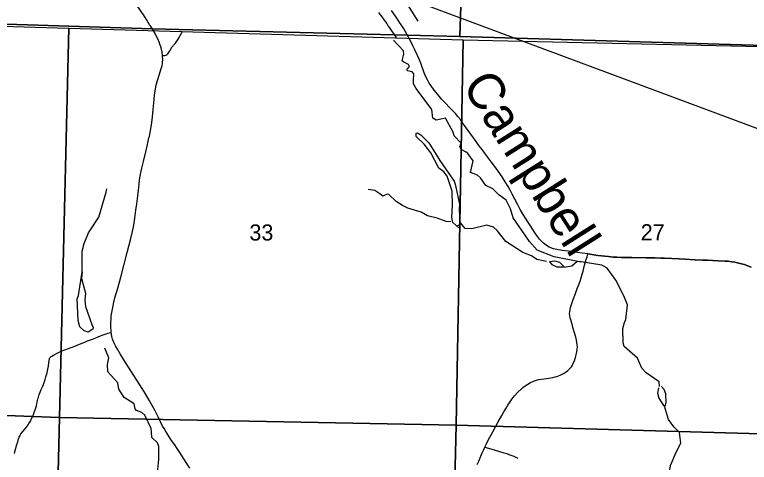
# Model space of a CAD drawing. Extents: x 0 to 34, y 0 to 22.
# Drawn here: x 5.063 to 6.972, y 15.471 to 16.635 of the extents above; entities that cross this region are included whole.
import ezdxf

# ---------------------------------------------------------------- set-up
doc = ezdxf.new("R2010")
doc.units = 0
for name, color, linetype in [('GM_X_Corporation', 7, 'Continuous'), ('GM_X_County', 7, 'Continuous'), ('GM_X_County_Road', 7, 'Continuous'), ('GM_X_Minor_River', 7, 'Continuous'), ('GM_X_Minor_River_Text', 7, 'Continuous'), ('GM_X_Rail_Line', 7, 'Continuous'), ('GM_X_Section_Text', 7, 'Continuous'), ('GM_X_State_Route', 7, 'Continuous'), ('GM_X_Township_Road', 7, 'Continuous'), ('SH_Text', 7, 'Continuous')]:
    doc.layers.add(name, color=color, linetype=linetype)

msp = doc.modelspace()

# ---------------------------------------------------------------- linework, layer by layer
at = {"layer": 'GM_X_Corporation'}
for points in [[(9.4, 16.4853), (9.4, 20.4), (2.6, 20.4), (2.6, 16.6918), (3.1555, 16.6686), (3.1684, 16.6682), (4.0515, 16.6368), (4.1011, 16.6362), (4.1867, 16.6352), (4.5473, 16.6256), (4.6351, 16.6229), (5.4202, 16.5982), (6.0834, 16.5816), (6.2194, 16.578), (8.0963, 16.5226), (9.09, 16.4927)], [(6.2895, 20.4), (2.6, 20.4), (2.6, 16.6918), (3.1555, 16.6686), (3.1684, 16.6682), (4.0515, 16.6368), (4.1011, 16.6362), (4.1867, 16.6352), (4.5473, 16.6256), (4.6351, 16.6229), (5.4202, 16.5982), (6.0834, 16.5816), (6.2194, 16.578), (6.2729, 18.2077), (6.2744, 18.4654), (6.2786, 18.5898), (6.292, 18.5898), (6.2926, 19.1539), (6.2942, 19.6131), (6.2595, 19.6124)], [(9.4, 16.4853), (9.4, 20.4), (6.2895, 20.4), (6.2595, 19.6124), (6.2942, 19.6131), (6.2926, 19.1539), (6.292, 18.5898), (6.2786, 18.5898), (6.2744, 18.4654), (6.2729, 18.2077), (6.2194, 16.578), (8.0963, 16.5226), (9.09, 16.4927)], [(2.6, 16.6918), (2.6, 13.6), (9.4, 13.6), (9.4, 16.4853), (9.09, 16.4927), (8.0963, 16.5226), (6.2194, 16.578), (6.0834, 16.5816), (5.4202, 16.5982), (4.6351, 16.6229), (4.5473, 16.6256), (4.1867, 16.6352), (4.1011, 16.6362), (4.0515, 16.6368), (3.1684, 16.6682), (3.1555, 16.6686)], [(5.2032, 16.5997), (5.1793, 15.5873), (4.1616, 15.6255), (4.1862, 16.6297)], [(6.2277, 16.5693), (6.2098, 15.5669), (5.1793, 15.5873), (5.2032, 16.5997)], [(7.2336, 16.5466), (7.2151, 15.5388), (6.2098, 15.5669), (6.2277, 16.5693)], [(5.1793, 15.5873), (5.155, 14.5827), (4.1372, 14.6117), (4.1616, 15.6255)], [(5.1793, 15.5873), (6.2098, 15.5669), (6.1855, 14.5629), (5.155, 14.5827)], [(6.2098, 15.5669), (7.2151, 15.5388), (7.1913, 14.5276), (6.1855, 14.5629)]]:
    msp.add_lwpolyline(points, close=True, dxfattribs=at)
msp.add_lwpolyline([(4.5781, 13.6), (9.4, 13.6), (9.4, 16.4853), (9.09, 16.4927), (8.0963, 16.5226), (6.2194, 16.578), (6.0834, 16.5816), (5.4202, 16.5982), (4.6351, 16.6229)], dxfattribs=at)
at = {"layer": 'GM_X_County'}
msp.add_lwpolyline([(9.4, 16.4853), (9.09, 16.4927), (8.0963, 16.5226), (6.2194, 16.578), (6.0834, 16.5816), (5.4202, 16.5982), (4.6351, 16.6229), (4.5473, 16.6256), (4.1867, 16.6352), (4.1011, 16.6362), (4.0515, 16.6368), (3.1684, 16.6682), (3.1555, 16.6686), (2.6, 16.6918)], dxfattribs=at)
at = {"layer": 'GM_X_County_Road'}
for points in [[(5.5176, 15.4555), (5.5024, 15.4796), (5.4916, 15.496), (5.481, 15.512), (5.4786, 15.5156), (5.4703, 15.5275), (5.4638, 15.5371), (5.4586, 15.5451), (5.4542, 15.5523), (5.4506, 15.5583), (5.447, 15.5644), (5.4416, 15.5759), (5.4364, 15.5875), (5.4276, 15.6048), (5.42, 15.6187), (5.4124, 15.6322), (5.4028, 15.6483), (5.3939, 15.6624), (5.38, 15.6844), (5.3648, 15.7085), (5.3465, 15.7372), (5.3369, 15.7524), (5.3295, 15.7649), (5.3246, 15.7735), (5.3221, 15.7785), (5.3194, 15.7847), (5.3169, 15.7912), (5.3151, 15.7976), (5.3138, 15.8041), (5.3135, 15.8079), (5.313, 15.813), (5.3127, 15.8219), (5.3128, 15.8342), (5.3131, 15.8439), (5.3136, 15.8517), (5.3147, 15.8601), (5.3163, 15.8687), (5.3181, 15.8775), (5.3203, 15.8871), (5.3232, 15.8979), (5.3306, 15.9234), (5.3382, 15.9519), (5.3467, 15.9855), (5.3546, 16.0159), (5.3634, 16.0492), (5.3685, 16.0706), (5.3719, 16.0876), (5.3747, 16.1057), (5.3775, 16.1266), (5.3798, 16.1427), (5.3827, 16.1638), (5.3845, 16.1786), (5.3851, 16.1851), (5.386, 16.1936), (5.3872, 16.2049), (5.3885, 16.2146), (5.3903, 16.2244), (5.3927, 16.2354), (5.3969, 16.2525), (5.4031, 16.2777), (5.4076, 16.2966), (5.4115, 16.314), (5.4117, 16.3147), (5.4152, 16.3325), (5.4191, 16.3542), (5.4209, 16.3687), (5.4227, 16.3876), (5.4251, 16.4136), (5.4263, 16.4256), (5.4279, 16.4365), (5.4304, 16.4514), (5.4336, 16.4637), (5.4387, 16.4802), (5.4433, 16.4948), (5.4454, 16.5017), (5.4467, 16.5084), (5.447, 16.5116), (5.4474, 16.516), (5.447, 16.5281), (5.4469, 16.5297), (5.4457, 16.5368), (5.4456, 16.5374), (5.4431, 16.5481), (5.4392, 16.5601), (5.4386, 16.5617), (5.4343, 16.5719), (5.4296, 16.5816), (5.4265, 16.5875), (5.4226, 16.594), (5.4168, 16.6033)], [(6.2648, 15.4651), (6.2686, 15.4732), (6.2727, 15.4819), (6.2779, 15.495), (6.2815, 15.5035), (6.2848, 15.5102), (6.289, 15.519), (6.2935, 15.5285), (6.3054, 15.5496), (6.3195, 15.576), (6.3286, 15.5927), (6.3338, 15.6017), (6.3395, 15.6114), (6.3444, 15.6194), (6.3483, 15.6254), (6.3516, 15.6303), (6.3549, 15.6352), (6.3588, 15.64), (6.3619, 15.6438), (6.37, 15.6532), (6.3785, 15.661), (6.3834, 15.6652), (6.3889, 15.6696), (6.3963, 15.6742), (6.4027, 15.6777), (6.4107, 15.6812), (6.4162, 15.6832), (6.4213, 15.6847), (6.4251, 15.6856), (6.439, 15.688), (6.4556, 15.6902), (6.4609, 15.6911), (6.4676, 15.6927), (6.4718, 15.694), (6.4761, 15.6954), (6.4798, 15.6968), (6.4833, 15.6985), (6.4889, 15.7012), (6.493, 15.7037), (6.4965, 15.7063), (6.4999, 15.709), (6.504, 15.7129), (6.5072, 15.7161), (6.5095, 15.719), (6.5122, 15.7236), (6.5144, 15.7281), (6.5174, 15.7348), (6.52, 15.7427), (6.5219, 15.7502), (6.5238, 15.7577), (6.5248, 15.7639), (6.525, 15.7709), (6.5247, 15.7763), (6.5237, 15.7825), (6.5224, 15.7886), (6.5208, 15.7958), (6.5176, 15.8074), (6.5134, 15.8213), (6.511, 15.8301), (6.5064, 15.8467), (6.5054, 15.8518), (6.5048, 15.8581), (6.505, 15.8617), (6.5063, 15.8683), (6.5074, 15.8732), (6.514, 15.8937), (6.5197, 15.9097), (6.5248, 15.9224), (6.5276, 15.93), (6.5319, 15.9418), (6.5347, 15.95), (6.5375, 15.9594), (6.5396, 15.9673), (6.5438, 15.9834), (6.5453, 15.989), (6.5468, 15.9941), (6.5482, 15.9986), (6.5488, 16.0006), (6.5501, 16.0051), (6.5517, 16.0123)], [(6.5517, 16.0123), (6.5782, 16.0086), (6.6056, 16.0054), (6.618, 16.0044), (6.6273, 16.0037), (6.6387, 16.0032), (6.6667, 16.003), (6.7045, 16.0027), (6.7164, 16.0023), (6.7263, 16.0021), (6.7416, 16.0018), (6.7511, 16.0014), (6.7893, 15.9994), (6.804, 15.9987), (6.8314, 15.9974), (6.8511, 15.9966), (6.8632, 15.996), (6.8908, 15.9948), (6.909, 15.994), (6.9171, 15.9933), (6.9268, 15.9919), (6.9338, 15.9908), (6.9415, 15.9892), (6.9516, 15.9868), (6.9589, 15.9847), (6.97, 15.9807), (6.9769, 15.9781)]]:
    msp.add_lwpolyline(points, dxfattribs=at)
at = {"layer": 'GM_X_Minor_River'}
for points in [[(6.0081, 16.6406), (6.0133, 16.6332), (6.0169, 16.6291), (6.0225, 16.6202), (6.0297, 16.6114), (6.033, 16.6047), (6.0373, 16.5995), (6.0398, 16.595), (6.0537, 16.5756)], [(6.7384, 15.6679), (6.7374, 15.68), (6.7034, 15.7036), (6.6929, 15.7155), (6.6809, 15.7413), (6.6464, 15.772), (6.6436, 15.7811), (6.6427, 15.8186), (6.6473, 15.8338), (6.6513, 15.8423), (6.655, 15.8799), (6.6461, 15.9039), (6.625, 15.944), (6.6027, 15.9754), (6.5884, 15.983), (6.5351, 15.9921), (6.5305, 15.992), (6.465, 16.0049), (6.4205, 16.0218), (6.4003, 16.0448), (6.3579, 16.106), (6.3513, 16.1297), (6.3401, 16.1519), (6.3204, 16.1658), (6.3049, 16.1814), (6.2869, 16.1901), (6.2731, 16.2103), (6.265, 16.2173), (6.2474, 16.2241), (6.2543, 16.2549), (6.2402, 16.2736), (6.2359, 16.2773), (6.2232, 16.2838), (6.2196, 16.2917), (6.2229, 16.3001), (6.2046, 16.3198), (6.2025, 16.3288), (6.1819, 16.3659), (6.1581, 16.3604), (6.1496, 16.3652), (6.1464, 16.3878), (6.1057, 16.4422), (6.099, 16.4546), (6.0992, 16.4637), (6.0999, 16.4811), (6.0952, 16.4856), (6.0834, 16.4887), (6.0822, 16.4932), (6.0888, 16.5002), (6.0861, 16.5047), (6.0738, 16.5112), (6.0699, 16.5149), (6.0741, 16.5317), (6.0731, 16.5404), (6.0467, 16.5684)], [(6.2165, 16.0805), (6.2014, 16.0938), (6.1988, 16.1071), (6.2, 16.1397), (6.1995, 16.176), (6.1861, 16.2144), (6.1782, 16.226), (6.1647, 16.2355), (6.1437, 16.2756), (6.1269, 16.2976), (6.1059, 16.3176), (6.1057, 16.3263), (6.1095, 16.3271), (6.118, 16.3224), (6.1389, 16.3009), (6.1649, 16.2598), (6.1677, 16.2557), (6.2046, 16.2019), (6.2075, 16.1936), (6.2185, 16.142), (6.2177, 16.1291), (6.2197, 16.0912), (6.2179, 16.0874), (6.2103, 16.0846)], [(5.2379, 15.9659), (5.2382, 16.0198), (5.2427, 16.0396), (5.2542, 16.0671), (5.2813, 16.1079), (5.3003, 16.1731), (5.3024, 16.1815)], [(6.196, 16.096), (6.1835, 16.0965), (6.1609, 16.1058), (6.1357, 16.1117), (6.1192, 16.1208), (6.0844, 16.1314), (6.0705, 16.1387), (6.054, 16.1489), (6.0346, 16.1667), (6.0304, 16.1681), (6.0191, 16.163), (6.0118, 16.1689), (5.9987, 16.1777), (5.9808, 16.1803)], [(6.4451, 15.9931), (6.4196, 15.9982), (6.4057, 16.0074), (6.3835, 16.016), (6.3392, 16.045), (6.3161, 16.0733), (6.3068, 16.0822), (6.29, 16.0871), (6.2507, 16.0779), (6.2333, 16.0783), (6.2211, 16.0931)], [(6.4906, 15.9793), (6.4797, 15.9901), (6.466, 15.994), (6.4524, 15.9918), (6.4586, 15.9847), (6.4713, 15.9785), (6.4883, 15.9785)], [(6.5247, 15.9931), (6.5103, 15.9809), (6.4895, 15.9774)], [(5.2379, 15.9659), (5.2364, 15.9484), (5.2464, 15.9104), (5.2449, 15.8925), (5.2464, 15.8755), (5.2634, 15.8292), (5.2663, 15.821), (5.266, 15.8172), (5.2533, 15.8089), (5.2429, 15.8121), (5.2317, 15.8229), (5.2271, 15.8391), (5.2251, 15.8959), (5.2283, 15.9047), (5.2379, 15.9659)], [(5.4317, 15.4258), (5.437, 15.4779), (5.4373, 15.512), (5.4333, 15.5214), (5.4193, 15.5351), (5.4182, 15.5499), (5.4173, 15.5586), (5.4009, 15.5931), (5.3928, 15.6001), (5.379, 15.6051), (5.3759, 15.6096), (5.3733, 15.6224), (5.3471, 15.6393), (5.3333, 15.6606), (5.3303, 15.6772), (5.3046, 15.7058), (5.3041, 15.7248), (5.3072, 15.7426), (5.2967, 15.7671)], [(6.7354, 15.6641), (6.7331, 15.65), (6.7364, 15.6372), (6.749, 15.6181), (6.7532, 15.6175), (6.756, 15.6262), (6.7552, 15.6486), (6.7507, 15.6602), (6.7433, 15.6677)], [(6.7621, 15.4281), (6.7666, 15.462), (6.7814, 15.4968), (6.7934, 15.5206), (6.7905, 15.5482), (6.7757, 15.5626), (6.7616, 15.582), (6.7513, 15.6163)]]:
    msp.add_lwpolyline(points, dxfattribs=at)
at = {"layer": 'GM_X_Rail_Line'}
msp.add_lwpolyline([(6.0626, 16.6938), (6.1104, 16.6174)], dxfattribs=at)
at = {"layer": 'GM_X_State_Route'}
for points in [[(6.0816, 16.5843), (6.0728, 16.5992), (6.0637, 16.6133), (6.0592, 16.6202), (6.0522, 16.6306), (6.0422, 16.6458)], [(6.5517, 16.0123), (6.5374, 16.0142), (6.5182, 16.0168), (6.5021, 16.0192), (6.4853, 16.0215), (6.4714, 16.0237), (6.4628, 16.0259), (6.4563, 16.0281), (6.4527, 16.0297), (6.4516, 16.0303), (6.447, 16.0328), (6.444, 16.0348), (6.4402, 16.0376), (6.4368, 16.0404), (6.4318, 16.0453), (6.4267, 16.0512), (6.4213, 16.058), (6.4154, 16.0662), (6.4028, 16.0851), (6.3961, 16.0956), (6.3844, 16.1149), (6.3765, 16.128), (6.37, 16.1401), (6.3622, 16.1551), (6.3558, 16.1681), (6.3498, 16.18), (6.3451, 16.1882), (6.3376, 16.2003), (6.3348, 16.2046), (6.3293, 16.2128), (6.3187, 16.2279), (6.3104, 16.2398), (6.3019, 16.2513), (6.2864, 16.2718), (6.2772, 16.2837), (6.269, 16.2948), (6.2616, 16.3047), (6.2547, 16.3141), (6.2478, 16.3235), (6.2358, 16.3407), (6.2268, 16.3534), (6.221, 16.3617), (6.2144, 16.3699), (6.2078, 16.3776), (6.1955, 16.3905), (6.1796, 16.4067), (6.172, 16.4152), (6.162, 16.4273), (6.1531, 16.4387), (6.1451, 16.4495), (6.1401, 16.4567), (6.135, 16.4648), (6.1322, 16.4708), (6.1294, 16.4777), (6.1271, 16.4832), (6.1241, 16.4909), (6.1206, 16.5011), (6.1179, 16.5083), (6.1137, 16.5193), (6.1096, 16.5288), (6.1034, 16.5417), (6.0977, 16.5539), (6.0921, 16.5652), (6.0816, 16.5843)], [(6.9769, 15.9781), (6.97, 15.9807), (6.9589, 15.9847), (6.9516, 15.9868), (6.9415, 15.9892), (6.9338, 15.9908), (6.9268, 15.9919), (6.9171, 15.9933), (6.909, 15.994), (6.8908, 15.9948), (6.8632, 15.996), (6.8511, 15.9966), (6.8314, 15.9974), (6.804, 15.9987), (6.7893, 15.9994), (6.7511, 16.0014), (6.7416, 16.0018), (6.7263, 16.0021), (6.7164, 16.0023), (6.7045, 16.0027), (6.6667, 16.003), (6.6387, 16.0032), (6.6273, 16.0037), (6.618, 16.0044), (6.6056, 16.0054), (6.5782, 16.0086), (6.5517, 16.0123)]]:
    msp.add_lwpolyline(points, dxfattribs=at)
at = {"layer": 'GM_X_Township_Road'}
for points in [[(5.4168, 16.6033), (5.415, 16.6061), (5.4133, 16.6086), (5.4097, 16.6144), (5.4051, 16.6218), (5.4007, 16.6287), (5.3781, 16.6617)], [(5.447, 16.5281), (5.4526, 16.5286), (5.4562, 16.5294), (5.4574, 16.53), (5.4588, 16.531), (5.4607, 16.5326), (5.4627, 16.5355), (5.4644, 16.5382), (5.4663, 16.5416), (5.4683, 16.5453), (5.4692, 16.5469), (5.4704, 16.5489), (5.4721, 16.5511), (5.4741, 16.5534), (5.4757, 16.5552), (5.4786, 16.5584), (5.4804, 16.5604), (5.4824, 16.563), (5.4843, 16.5657), (5.4874, 16.5708), (5.4968, 16.5882), (5.4988, 16.592)], [(5.0703, 15.5239), (5.0725, 15.5313), (5.0743, 15.5362), (5.0756, 15.539), (5.077, 15.5415), (5.0789, 15.5444), (5.0834, 15.5503), (5.0897, 15.558), (5.0972, 15.5683), (5.0994, 15.5715), (5.1032, 15.5778), (5.1066, 15.5842), (5.1095, 15.5909), (5.1121, 15.5977), (5.1139, 15.6024), (5.1165, 15.6099), (5.1189, 15.6175), (5.121, 15.6275), (5.1236, 15.6382), (5.1242, 15.6404), (5.1262, 15.6466), (5.1285, 15.6532), (5.1313, 15.6596), (5.1346, 15.6668), (5.1371, 15.6729), (5.1399, 15.6808), (5.1419, 15.6863), (5.1438, 15.6928), (5.1466, 15.7036), (5.1487, 15.7124), (5.15, 15.7209), (5.1513, 15.73), (5.1527, 15.7385), (5.1534, 15.7411), (5.1541, 15.7424), (5.1554, 15.744), (5.1563, 15.7449), (5.1574, 15.7457), (5.1594, 15.747), (5.1631, 15.749), (5.1731, 15.7544), (5.18, 15.7578), (5.185, 15.7601), (5.1931, 15.7631), (5.2025, 15.7667), (5.2184, 15.7728), (5.2313, 15.7778), (5.245, 15.7833), (5.252, 15.7861), (5.2646, 15.791), (5.2774, 15.7962), (5.2873, 15.8), (5.2952, 15.8032), (5.3006, 15.8051), (5.3042, 15.8061), (5.3079, 15.807), (5.3135, 15.8079)], [(5.0616, 15.4939), (5.0639, 15.5012), (5.0685, 15.5166), (5.0703, 15.5239)], [(6.2848, 15.5102), (6.2999, 15.5055), (6.3112, 15.5021), (6.3198, 15.4995), (6.334, 15.4953), (6.3416, 15.4931), (6.3471, 15.4912), (6.3542, 15.4885), (6.3598, 15.4863), (6.3706, 15.4816)]]:
    msp.add_lwpolyline(points, dxfattribs=at)
at = {"layer": 'SH_Text'}
msp.add_line((7.2376, 16.2463), (6.0153, 16.703), dxfattribs=at)

# ---------------------------------------------------------------- texts
at = {"layer": 'GM_X_Minor_River_Text'}
msp.add_text('Campbell', height=0.09463, rotation=302.3315, dxfattribs=at).set_placement((6.2235, 16.4504))
at = {"layer": 'GM_X_Section_Text'}
for s, p in [('33', (5.6725, 16.0473)), ('27', (6.6896, 16.0478))]:
    msp.add_text(s, height=0.04186, rotation=0, dxfattribs=at).set_placement(p)

doc.saveas('drawing.dxf')
